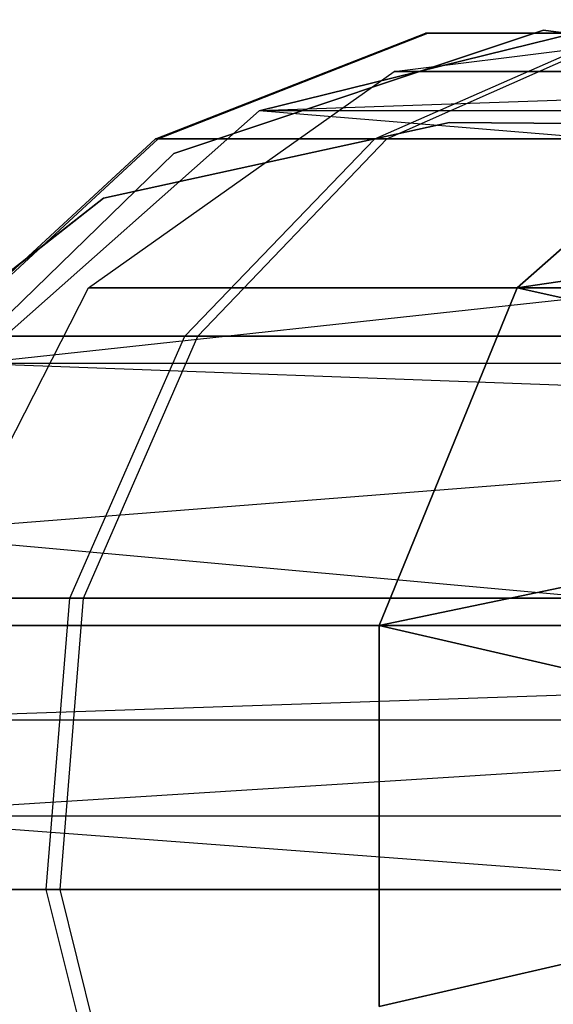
# Model space of a CAD drawing. Extents: x 0.3 to 7.1, y -3.38 to 3.38.
# Tile 429 of 604: x 5.12 to 5.19, y -0.02 to 0.1. Entities that reach past the tile are written whole.
import ezdxf

# ---------------------------------------------------------------- set-up
doc = ezdxf.new("R2010")
doc.units = 0
doc.header["$LTSCALE"] = 2.54
doc.layers.get('0').update_dxf_attribs({"linetype": 'CONTINUOUS'})

# ---------------------------------------------------------------- blocks, each defined once
blk = doc.blocks.new('SINGLES_AVVSTL_STL')
at = {"color": 0}
for p, q in [((5.19634, 0.1, 61.75081), (5.14987, 0.08855, 61.75081)), ((5.14987, 0.08855, 61.37825), (5.19634, 0.1, 61.42473)), ((5.14987, 0.08855, 61.37825), (5.19634, 0.1, 61.42473)), ((5.19634, 0.1, 61.75081), (5.14987, 0.08855, 61.75081)), ((5.16683, 0.0935, 20.29165), (5.21313, 0.09927, 20.30231)), ((5.16683, 0.0935, 20.39721), (5.21313, 0.09927, 20.38656)), ((5.16683, 0.0935, 20.29165), (5.21313, 0.09927, 20.30231)), ((5.16683, 0.0935, 20.39721), (5.21313, 0.09927, 20.38656)), ((5.13685, 0.08502, 54.68875), (5.17076, 0.0983, 54.69369)), ((5.13685, 0.08502, 54.68875), (5.17076, 0.0983, 54.69369)), ((5.1372, 0.08502, 54.7639), (5.17106, 0.0983, 54.75864)), ((5.1372, 0.08502, 54.7639), (5.17106, 0.0983, 54.75864)), ((5.13916, 0.08318, 61.72336), (5.1856, 0.09867, 61.72336)), ((5.1856, 0.09867, 61.52336), (5.13916, 0.08318, 61.52336)), ((5.1856, 0.09867, 61.52336), (5.13916, 0.08318, 61.52336)), ((5.13916, 0.08318, 61.72336), (5.1856, 0.09867, 61.72336)), ((5.16442, 0.08502, 54.60533), (5.19459, 0.0983, 54.62158)), ((5.16442, 0.08502, 54.60533), (5.19459, 0.0983, 54.62158)), ((5.1659, 0.08502, 54.84768), (5.19586, 0.0983, 54.83106)), ((5.1659, 0.08502, 54.84768), (5.19586, 0.0983, 54.83106)), ((5.17076, 0.0983, 54.69369), (5.19459, 0.0983, 54.62158)), ((5.17106, 0.0983, 54.75864), (5.17076, 0.0983, 54.69369)), ((5.17076, 0.0983, 54.69369), (5.19459, 0.0983, 54.62158)), ((5.17106, 0.0983, 54.75864), (5.17076, 0.0983, 54.69369)), ((5.19586, 0.0983, 54.83106), (5.17106, 0.0983, 54.75864)), ((5.19586, 0.0983, 54.83106), (5.17106, 0.0983, 54.75864)), ((5.1856, 0.09867, 61.72336), (5.23416, 0.09247, 61.72336)), ((5.23416, 0.09247, 61.52336), (5.1856, 0.09867, 61.52336)), ((5.1856, 0.09867, 61.72336), (5.1856, 0.09867, 61.52336)), ((5.23416, 0.09247, 61.52336), (5.1856, 0.09867, 61.52336)), ((5.1856, 0.09867, 61.72336), (5.23416, 0.09247, 61.72336)), ((5.1856, 0.09867, 61.72336), (5.1856, 0.09867, 61.52336)), ((5.12844, 0.06631, 20.28282), (5.16683, 0.0935, 20.29165)), ((5.12844, 0.06631, 20.40604), (5.16683, 0.0935, 20.39721)), ((5.12844, 0.06631, 20.28282), (5.16683, 0.0935, 20.29165)), ((5.12844, 0.06631, 20.40604), (5.16683, 0.0935, 20.39721)), ((5.30326, 0.09382, 61.3901), (5.14987, 0.08855, 61.37825)), ((5.30326, 0.09382, 61.3901), (5.14987, 0.08855, 61.37825)), ((5.16683, 0.0935, 20.29165), (5.21295, 0.0935, 20.1967)), ((5.16683, 0.0935, 20.29165), (5.21295, 0.0935, 20.1967)), ((5.16683, 0.0935, 20.39721), (5.16683, 0.0935, 20.29165)), ((5.16683, 0.0935, 20.39721), (5.16683, 0.0935, 20.29165)), ((5.21295, 0.0935, 20.49216), (5.16683, 0.0935, 20.39721)), ((5.21295, 0.0935, 20.49216), (5.16683, 0.0935, 20.39721)), ((5.18228, 0.06631, 20.17199), (5.21295, 0.0935, 20.1967)), ((5.21295, 0.0935, 20.49216), (5.18228, 0.06631, 20.51688)), ((5.18228, 0.06631, 20.17199), (5.21295, 0.0935, 20.1967)), ((5.21295, 0.0935, 20.49216), (5.18228, 0.06631, 20.51688)), ((5.14987, 0.08855, 61.75081), (5.11404, 0.05681, 61.75081)), ((5.11404, 0.05681, 61.34243), (5.14987, 0.08855, 61.37825)), ((5.11404, 0.05681, 61.34243), (5.14987, 0.08855, 61.37825)), ((5.14987, 0.08855, 61.75081), (5.11404, 0.05681, 61.75081)), ((5.30059, 0.08856, 61.37828), (5.14987, 0.08855, 61.37825)), ((5.30059, 0.08856, 61.37828), (5.14987, 0.08855, 61.37825)), ((5.29654, 0.07652, 61.36034), (5.14987, 0.08855, 61.37825)), ((5.29654, 0.07652, 61.36034), (5.14987, 0.08855, 61.37825)), ((5.14987, 0.08855, 61.37825), (5.14987, 0.08855, 61.75081)), ((5.14987, 0.08855, 61.37825), (5.14987, 0.08855, 61.75081)), ((5.13031, 0.07759, 54.83894), (5.17379, 0.08711, 54.83894)), ((5.17379, 0.08711, 54.63894), (5.13031, 0.07759, 54.63894)), ((5.17379, 0.08711, 54.63894), (5.13031, 0.07759, 54.63894)), ((5.13031, 0.07759, 54.83894), (5.17379, 0.08711, 54.83894)), ((5.13031, 0.07759, 20.47364), (5.17379, 0.08711, 20.47364)), ((5.17379, 0.08711, 20.27364), (5.13031, 0.07759, 20.27364)), ((5.17379, 0.08711, 20.27364), (5.13031, 0.07759, 20.27364)), ((5.13031, 0.07759, 20.47364), (5.17379, 0.08711, 20.47364)), ((5.17379, 0.08711, 54.83894), (5.26893, 0.08628, 54.83894)), ((5.26893, 0.08628, 54.63894), (5.17379, 0.08711, 54.63894)), ((5.17379, 0.08711, 54.83894), (5.17379, 0.08711, 54.63894)), ((5.26893, 0.08628, 54.63894), (5.17379, 0.08711, 54.63894)), ((5.17379, 0.08711, 54.83894), (5.26893, 0.08628, 54.83894)), ((5.17379, 0.08711, 54.83894), (5.17379, 0.08711, 54.63894)), ((5.17379, 0.08711, 20.47364), (5.26893, 0.08628, 20.47364)), ((5.26893, 0.08628, 20.27364), (5.17379, 0.08711, 20.27364)), ((5.17379, 0.08711, 20.47364), (5.17379, 0.08711, 20.27364)), ((5.26893, 0.08628, 20.27364), (5.17379, 0.08711, 20.27364)), ((5.17379, 0.08711, 20.47364), (5.26893, 0.08628, 20.47364)), ((5.17379, 0.08711, 20.47364), (5.17379, 0.08711, 20.27364)), ((5.10998, 0.06026, 54.68483), (5.13685, 0.08502, 54.68875)), ((5.10998, 0.06026, 54.68483), (5.13685, 0.08502, 54.68875)), ((5.11037, 0.06026, 54.76807), (5.1372, 0.08502, 54.7639)), ((5.11037, 0.06026, 54.76807), (5.1372, 0.08502, 54.7639)), ((5.13685, 0.08502, 54.68875), (5.16442, 0.08502, 54.60533)), ((5.13685, 0.08502, 54.68875), (5.16442, 0.08502, 54.60533)), ((5.1372, 0.08502, 54.7639), (5.13685, 0.08502, 54.68875)), ((5.1372, 0.08502, 54.7639), (5.13685, 0.08502, 54.68875)), ((5.1659, 0.08502, 54.84768), (5.1372, 0.08502, 54.7639)), ((5.1659, 0.08502, 54.84768), (5.1372, 0.08502, 54.7639)), ((5.14052, 0.06026, 54.59245), (5.16442, 0.08502, 54.60533)), ((5.14052, 0.06026, 54.59245), (5.16442, 0.08502, 54.60533)), ((5.14215, 0.06026, 54.86085), (5.1659, 0.08502, 54.84768)), ((5.14215, 0.06026, 54.86085), (5.1659, 0.08502, 54.84768)), ((5.16442, 0.08502, 54.60533), (5.21919, 0.08502, 54.53615)), ((5.16442, 0.08502, 54.60533), (5.21919, 0.08502, 54.53615)), ((5.22134, 0.08502, 54.91605), (5.1659, 0.08502, 54.84768)), ((5.22134, 0.08502, 54.91605), (5.1659, 0.08502, 54.84768)), ((5.10403, 0.04908, 61.72336), (5.13916, 0.08318, 61.72336)), ((5.13916, 0.08318, 61.52336), (5.10403, 0.04908, 61.52336)), ((5.13916, 0.08318, 61.52336), (5.10403, 0.04908, 61.52336)), ((5.10403, 0.04908, 61.72336), (5.13916, 0.08318, 61.72336)), ((5.13916, 0.08318, 61.52336), (5.13916, 0.08318, 61.72336)), ((5.13916, 0.08318, 61.52336), (5.13916, 0.08318, 61.72336)), ((5.18228, 0.06631, 20.17199), (5.28682, 0.0823, 20.11213)), ((5.18228, 0.06631, 20.17199), (5.28682, 0.0823, 20.11213)), ((5.28682, 0.0823, 20.57673), (5.18228, 0.06631, 20.51688)), ((5.28682, 0.0823, 20.57673), (5.18228, 0.06631, 20.51688)), ((5.09528, 0.05015, 54.83894), (5.13031, 0.07759, 54.83894)), ((5.13031, 0.07759, 54.63894), (5.09528, 0.05015, 54.63894)), ((5.13031, 0.07759, 54.63894), (5.09528, 0.05015, 54.63894)), ((5.09528, 0.05015, 54.83894), (5.13031, 0.07759, 54.83894)), ((5.09528, 0.05014, 20.47364), (5.13031, 0.07759, 20.47364)), ((5.13031, 0.07759, 20.27364), (5.09528, 0.05014, 20.27364)), ((5.13031, 0.07759, 20.27364), (5.09528, 0.05014, 20.27364)), ((5.09528, 0.05014, 20.47364), (5.13031, 0.07759, 20.47364)), ((5.13031, 0.07759, 54.63894), (5.13031, 0.07759, 54.83894)), ((5.13031, 0.07759, 54.63894), (5.13031, 0.07759, 54.83894)), ((5.13031, 0.07759, 20.27364), (5.13031, 0.07759, 20.47364)), ((5.13031, 0.07759, 20.27364), (5.13031, 0.07759, 20.47364)), ((5.29654, 0.07652, 61.36034), (5.11404, 0.05681, 61.34243)), ((5.29654, 0.07652, 61.36034), (5.11404, 0.05681, 61.34243)), ((5.10676, 0.02393, 20.27784), (5.12844, 0.06631, 20.28282)), ((5.10676, 0.02393, 20.41103), (5.12844, 0.06631, 20.40604)), ((5.10676, 0.02393, 20.27784), (5.12844, 0.06631, 20.28282)), ((5.10676, 0.02393, 20.41103), (5.12844, 0.06631, 20.40604)), ((5.12844, 0.06631, 20.28282), (5.18228, 0.06631, 20.17199)), ((5.12844, 0.06631, 20.28282), (5.18228, 0.06631, 20.17199)), ((5.12844, 0.06631, 20.40604), (5.12844, 0.06631, 20.28282)), ((5.12844, 0.06631, 20.40604), (5.12844, 0.06631, 20.28282)), ((5.18228, 0.06631, 20.51688), (5.12844, 0.06631, 20.40604)), ((5.18228, 0.06631, 20.51688), (5.12844, 0.06631, 20.40604)), ((5.16495, 0.02393, 20.15803), (5.18228, 0.06631, 20.17199)), ((5.18228, 0.06631, 20.51688), (5.16495, 0.02393, 20.53083)), ((5.16495, 0.02393, 20.15803), (5.18228, 0.06631, 20.17199)), ((5.18228, 0.06631, 20.51688), (5.16495, 0.02393, 20.53083)), ((5.18228, 0.06631, 20.17199), (5.27329, 0.04647, 20.08342)), ((5.18228, 0.06631, 20.17199), (5.27329, 0.04647, 20.08342)), ((5.18228, 0.06631, 20.17199), (5.27912, 0.06631, 20.09581)), ((5.27329, 0.04647, 20.60545), (5.18228, 0.06631, 20.51688)), ((5.18228, 0.06631, 20.17199), (5.27912, 0.06631, 20.09581)), ((5.27912, 0.06631, 20.59306), (5.18228, 0.06631, 20.51688)), ((5.27329, 0.04647, 20.60545), (5.18228, 0.06631, 20.51688)), ((5.27912, 0.06631, 20.59306), (5.18228, 0.06631, 20.51688)), ((5.10998, 0.06026, 54.68483), (5.14052, 0.06026, 54.59245)), ((5.10998, 0.06026, 54.68483), (5.14052, 0.06026, 54.59245)), ((5.14215, 0.06026, 54.86085), (5.11037, 0.06026, 54.76807)), ((5.14215, 0.06026, 54.86085), (5.11037, 0.06026, 54.76807)), ((5.1261, 0.02737, 54.58468), (5.14052, 0.06026, 54.59245)), ((5.1261, 0.02737, 54.58468), (5.14052, 0.06026, 54.59245)), ((5.12782, 0.02737, 54.86879), (5.14215, 0.06026, 54.86085)), ((5.12782, 0.02737, 54.86879), (5.14215, 0.06026, 54.86085)), ((5.14052, 0.06026, 54.59245), (5.20117, 0.06026, 54.51583)), ((5.14052, 0.06026, 54.59245), (5.20117, 0.06026, 54.51583)), ((5.20355, 0.06026, 54.93658), (5.14215, 0.06026, 54.86085)), ((5.20355, 0.06026, 54.93658), (5.14215, 0.06026, 54.86085)), ((5.29248, 0.05683, 61.34244), (5.11404, 0.05681, 61.34243)), ((5.29248, 0.05683, 61.34244), (5.11404, 0.05681, 61.34243)), ((5.29153, 0.05026, 61.33827), (5.11404, 0.05681, 61.34243)), ((5.29153, 0.05026, 61.33827), (5.11404, 0.05681, 61.34243)), ((5.29153, 0.05026, 61.33827), (5.10284, 0.03546, 61.33122)), ((5.29153, 0.05026, 61.33827), (5.10284, 0.03546, 61.33122)), ((5.16495, 0.02393, 20.15803), (5.27329, 0.04647, 20.08342)), ((5.16495, 0.02393, 20.15803), (5.27329, 0.04647, 20.08342)), ((5.27329, 0.04647, 20.60545), (5.16495, 0.02393, 20.53083)), ((5.27329, 0.04647, 20.60545), (5.16495, 0.02393, 20.53083)), ((5.28885, 0.01866, 61.32648), (5.10284, 0.03546, 61.33122)), ((5.28885, 0.01866, 61.32648), (5.10284, 0.03546, 61.33122)), ((5.09377, 0.02737, 54.68248), (5.1261, 0.02737, 54.58468)), ((5.09377, 0.02737, 54.68248), (5.1261, 0.02737, 54.58468)), ((5.12782, 0.02737, 54.86879), (5.09418, 0.02737, 54.77057)), ((5.12782, 0.02737, 54.86879), (5.09418, 0.02737, 54.77057)), ((5.12311, -0.00923, 54.58307), (5.1261, 0.02737, 54.58468)), ((5.12311, -0.00923, 54.58307), (5.1261, 0.02737, 54.58468)), ((5.12486, -0.00923, 54.87044), (5.12782, 0.02737, 54.86879)), ((5.12486, -0.00923, 54.87044), (5.12782, 0.02737, 54.86879)), ((5.1261, 0.02737, 54.58468), (5.1903, 0.02737, 54.50357)), ((5.1261, 0.02737, 54.58468), (5.1903, 0.02737, 54.50357)), ((5.19282, 0.02737, 54.94895), (5.12782, 0.02737, 54.86879)), ((5.19282, 0.02737, 54.94895), (5.12782, 0.02737, 54.86879)), ((5.10676, 0.02393, 20.27784), (5.16495, 0.02393, 20.15803)), ((5.10676, 0.02393, 20.27784), (5.16495, 0.02393, 20.15803)), ((5.16495, 0.02393, 20.53083), (5.10676, 0.02393, 20.41103)), ((5.16495, 0.02393, 20.53083), (5.10676, 0.02393, 20.41103)), ((5.16495, -0.02393, 20.15803), (5.16495, 0.02393, 20.15803)), ((5.16495, 0.02393, 20.15803), (5.2684, 0, 20.07306)), ((5.16495, 0.02393, 20.15803), (5.2684, 0, 20.07306)), ((5.16495, 0.02393, 20.15803), (5.26964, 0.02393, 20.07569)), ((5.2684, 0, 20.61581), (5.16495, 0.02393, 20.53083)), ((5.16495, 0.02393, 20.53083), (5.16495, -0.02393, 20.53083)), ((5.16495, 0.02393, 20.15803), (5.26964, 0.02393, 20.07569)), ((5.26964, 0.02393, 20.61318), (5.16495, 0.02393, 20.53083)), ((5.2684, 0, 20.61581), (5.16495, 0.02393, 20.53083)), ((5.26964, 0.02393, 20.61318), (5.16495, 0.02393, 20.53083)), ((5.16495, -0.02393, 20.15803), (5.16495, 0.02393, 20.15803)), ((5.16495, 0.02393, 20.53083), (5.16495, -0.02393, 20.53083)), ((5.28885, 0.01866, 61.32648), (5.09707, 0.01205, 61.32545)), ((5.28885, 0.01866, 61.32648), (5.09707, 0.01205, 61.32545)), ((5.28862, 0.01205, 61.32545), (5.09634, 0, 61.32472)), ((5.28862, 0.01205, 61.32545), (5.09634, 0, 61.32472)), ((5.28862, 0.01205, 61.32545), (5.09707, 0.01205, 61.32545)), ((5.28862, 0.01205, 61.32545), (5.09707, 0.01205, 61.32545)), ((5.28418, 0, 5.1494), (5.11427, 0, 5.30457)), ((5.28418, 0, 5.1494), (5.11427, 0, 5.30457)), ((5.28869, -0.01442, 61.32577), (5.09634, 0, 61.32472)), ((5.28869, -0.01442, 61.32577), (5.09634, 0, 61.32472)), ((5.16495, -0.02393, 20.15803), (5.2684, 0, 20.07306)), ((5.16495, -0.02393, 20.15803), (5.2684, 0, 20.07306)), ((5.2684, 0, 20.61581), (5.16495, -0.02393, 20.53083)), ((5.2684, 0, 20.61581), (5.16495, -0.02393, 20.53083)), ((5.09041, -0.00923, 54.68199), (5.12311, -0.00923, 54.58307)), ((5.09041, -0.00923, 54.68199), (5.12311, -0.00923, 54.58307)), ((5.12486, -0.00923, 54.87044), (5.09083, -0.00923, 54.77109)), ((5.12486, -0.00923, 54.87044), (5.09083, -0.00923, 54.77109)), ((5.13197, -0.04457, 54.58784), (5.12311, -0.00923, 54.58307)), ((5.12311, -0.00923, 54.58307), (5.18805, -0.00923, 54.50104)), ((5.12311, -0.00923, 54.58307), (5.18805, -0.00923, 54.50104)), ((5.13197, -0.04457, 54.58784), (5.12311, -0.00923, 54.58307)), ((5.13365, -0.04457, 54.86556), (5.12486, -0.00923, 54.87044)), ((5.1906, -0.00923, 54.95151), (5.12486, -0.00923, 54.87044)), ((5.13365, -0.04457, 54.86556), (5.12486, -0.00923, 54.87044)), ((5.1906, -0.00923, 54.95151), (5.12486, -0.00923, 54.87044))]:
    blk.add_line(p, q, dxfattribs=at)

msp = doc.modelspace()

# ---------------------------------------------------------------- block references
at = {"color": 0}
msp.add_blockref('SINGLES_AVVSTL_STL', (0, 0), dxfattribs=at)

doc.saveas('drawing.dxf')
